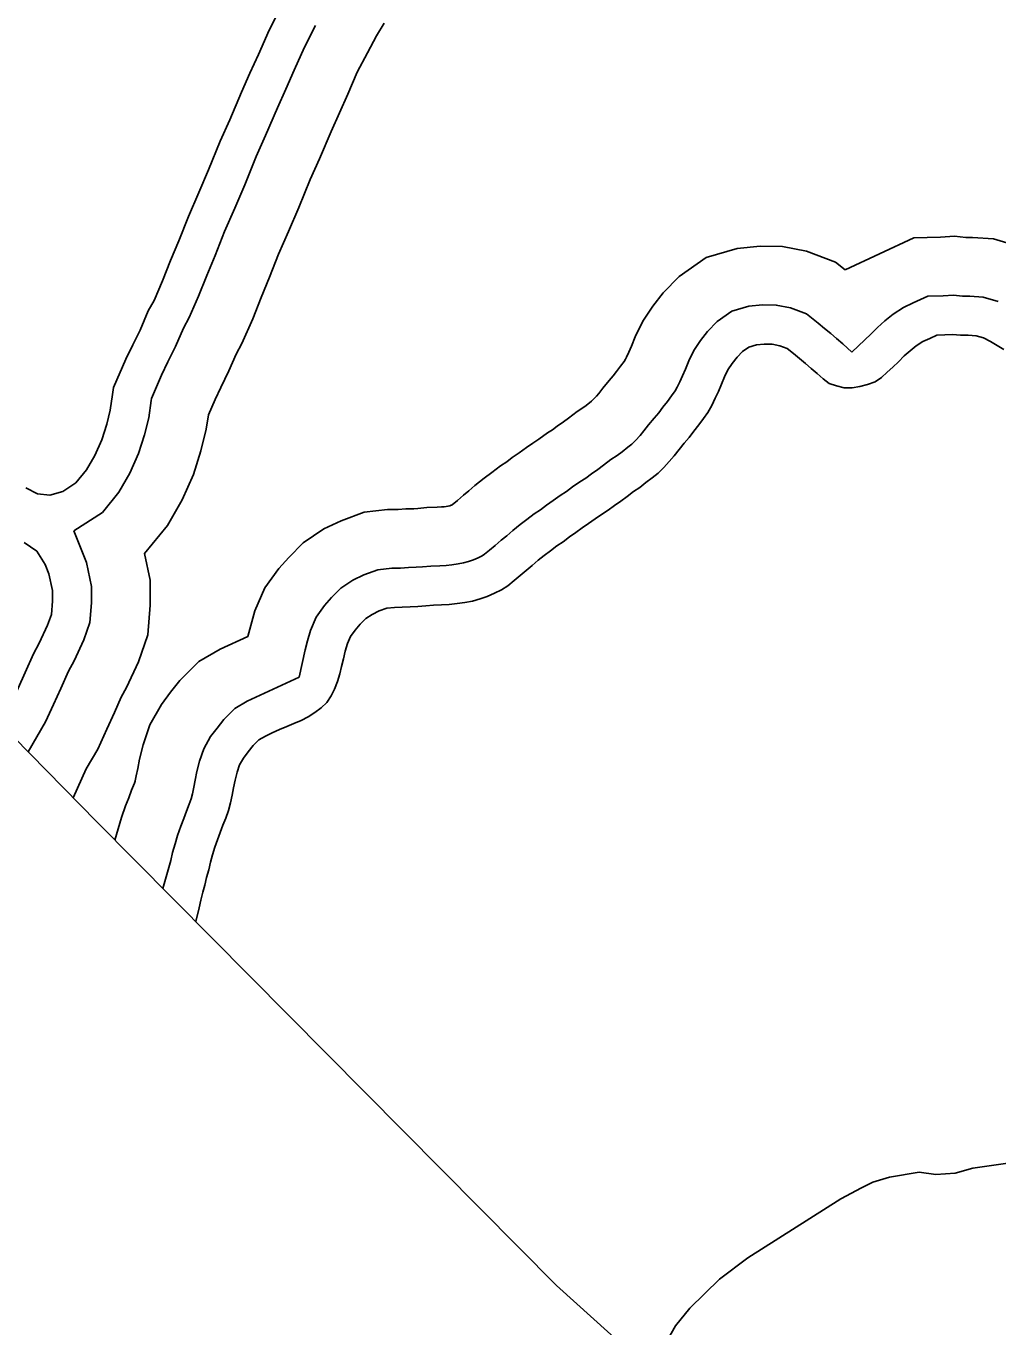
# Model space of a CAD drawing. Extents: x 2104537 to 2336408, y 34176 to 229611.
# Drawn here: x 2129867 to 2131497, y 45881 to 48062 of the extents above; entities that cross this region are included whole.
import ezdxf

# ---------------------------------------------------------------- set-up
doc = ezdxf.new("R2010")
doc.units = 0
for name, color, linetype in [('Exist Boundary Political StateLine', 7, 'Continuous'), ('Exist Hydrographic Buffer Line', 7, 'Continuous'), ('Exist Hydrographic River Shore', 7, 'Continuous'), ('Exist Road Non-System Type 51', 7, 'Continuous')]:
    doc.layers.add(name, color=color, linetype=linetype)

msp = doc.modelspace()

# ---------------------------------------------------------------- linework, layer by layer
at = {"layer": 'Exist Boundary Political StateLine'}
msp.add_lwpolyline([(2106087.9, 70880.3), (2113861.1, 63060.1), (2116510.3, 60412.5), (2119477.1, 57391), (2125357.5, 51389.4), (2126531.1, 50215.1), (2127676, 49053.2), (2128978.9, 47751.2), (2129985.5, 46727.7), (2130756.4, 45950.7), (2130876.2, 45842.5), (2134634.5, 42081.1), (2139280.4, 37214)], dxfattribs=at)
at = {"layer": 'Exist Hydrographic Buffer Line'}
for points in [[(2129946.8, 47216), (2129994.6, 47246.7), (2130022.4, 47280.6), (2130040.7, 47312.5), (2130055.3, 47345.2), (2130065.1, 47376.7), (2130072.4, 47405.5), (2130076.6, 47434.5), (2130077, 47437.4), (2130094, 47476.6), (2130104.5, 47498.9), (2130117.4, 47525), (2130130.5, 47555.5), (2130140.3, 47573.3), (2130156, 47609.5), (2130170, 47644.1), (2130183.9, 47677.7), (2130199.4, 47717.6), (2130216.9, 47756.7), (2130233.5, 47795.8), (2130252.9, 47843.5), (2130268.4, 47878.7), (2130288.4, 47924.9), (2130302.3, 47956.4), (2130316.4, 47988.1), (2130333.5, 48027), (2130352.1, 48063.1)], [(2130065.3, 47177.7), (2130103.7, 47224.5), (2130128.6, 47267.9), (2130147.6, 47310.4), (2130159.9, 47350.1), (2130169, 47386.3), (2130172.5, 47410.2), (2130183.6, 47436), (2130193.2, 47456.1), (2130206.8, 47483.8), (2130219, 47512.1), (2130228.8, 47529.8), (2130246.8, 47571.5), (2130261.1, 47606.9), (2130275.2, 47640.9), (2130290.3, 47679.6), (2130307.1, 47717.5), (2130324.3, 47758), (2130343.5, 47805.1), (2130358.7, 47839.4), (2130378.6, 47885.6), (2130392.2, 47916.5), (2130406.4, 47948.2), (2130422.3, 47984.6), (2130439.2, 48017.3), (2130454.3, 48045.6), (2130467.3, 48067.1)], [(2131534.3, 47692.2), (2131489.5, 47705.2), (2131454.4, 47707.6), (2131443.4, 47707.8), (2131424.2, 47709.7), (2131400.8, 47708.4), (2131356.2, 47707), (2131240.9, 47653.6)], [(2131240.9, 47653.6), (2131224.7, 47666.4), (2131175.9, 47684.6), (2131135.6, 47692.5), (2131098, 47693.2), (2131059.8, 47689.2), (2131007.8, 47673.8), (2130962.2, 47642.4), (2130935.4, 47614.8), (2130918, 47592.5), (2130901.3, 47567.3), (2130888.7, 47541.1), (2130882.1, 47525.3), (2130877.8, 47515.5), (2130873.9, 47506.7), (2130872.4, 47503.6), (2130869.8, 47499.9), (2130864, 47492), (2130857, 47482.9), (2130851.4, 47475.6), (2130844.9, 47468.1), (2130834.1, 47454.8), (2130827.3, 47446.1), (2130823.4, 47441.7), (2130817.5, 47435.4), (2130816.3, 47434.2), (2130815.4, 47433.4), (2130806.1, 47426.2), (2130800.7, 47422), (2130791.2, 47415.7), (2130776.5, 47404.7), (2130768.5, 47398.7), (2130757.8, 47391.4), (2130749.5, 47385.1), (2130741.3, 47379.9), (2130726.6, 47369.7), (2130717, 47362.7), (2130706.3, 47355.7), (2130694, 47346.7), (2130682.3, 47338.7), (2130673, 47331.7), (2130662.4, 47324.7), (2130647.8, 47313.7), (2130635, 47304.2), (2130619.4, 47291.6), (2130609.4, 47282.7), (2130600.6, 47275.6), (2130590.6, 47266.9), (2130581.5, 47259.6), (2130580.4, 47258.8), (2130579.9, 47258.6), (2130577.7, 47257.9), (2130574.6, 47257.4), (2130568.1, 47256.3), (2130563.3, 47255.8), (2130556.3, 47255.4), (2130539.1, 47254.9), (2130523.9, 47253.3), (2130516.9, 47252.9), (2130503.7, 47252.5), (2130490.6, 47251.8), (2130473.2, 47251.3), (2130433.6, 47247), (2130395.1, 47232.6), (2130366.4, 47219), (2130331.3, 47195.8), (2130307.4, 47171.1), (2130290.8, 47152.8), (2130267.2, 47120.2), (2130250.6, 47081.6), (2130238.5, 47038.9)], [(2131252.1, 47515.3), (2131236.8, 47529.2), (2131226.2, 47538), (2131216.5, 47546.4), (2131206.1, 47555.1), (2131195.3, 47564.2), (2131175.8, 47579.6), (2131149.1, 47589.5), (2131125.1, 47594.2), (2131102.2, 47594.7), (2131079, 47592.2), (2131050.7, 47583.9), (2131026.1, 47566.9), (2131009.8, 47550), (2130998, 47534.9), (2130987, 47518.4), (2130978.5, 47500.8), (2130972.7, 47487), (2130967.9, 47475.8), (2130963.3, 47465.5), (2130959.1, 47456.5), (2130955.3, 47450.3), (2130949.6, 47442.3), (2130942.7, 47432.8), (2130935, 47422.9), (2130927.9, 47413.6), (2130920.3, 47404.8), (2130910.9, 47393.3), (2130903.2, 47383.4), (2130896.6, 47375.8), (2130888.8, 47367.5), (2130882.7, 47361.2), (2130876.3, 47356.1), (2130866.4, 47348.4), (2130858.1, 47341.9), (2130847.9, 47335.2), (2130835.6, 47326), (2130826, 47318.8), (2130815.4, 47311.5), (2130805.6, 47304.2), (2130795.8, 47297.9), (2130783.5, 47289.4), (2130773.1, 47281.8), (2130762.4, 47274.8), (2130750.9, 47266.4), (2130739.9, 47258.8), (2130729.7, 47251.2), (2130719.1, 47244.2), (2130706.9, 47235), (2130695.4, 47226.4), (2130683.1, 47216.6), (2130673.1, 47207.6), (2130663.6, 47199.9), (2130653.6, 47191.3), (2130643.9, 47183.5), (2130635.6, 47176.5), (2130631.6, 47173.9), (2130625.1, 47170.7), (2130617, 47167.2), (2130608.9, 47164.5), (2130600.3, 47162), (2130591.3, 47160.4), (2130581, 47158.7), (2130571.2, 47157.7), (2130560.5, 47157.1), (2130545.8, 47156.7), (2130531.8, 47155.2), (2130521.1, 47154.6), (2130508, 47154.2), (2130494.8, 47153.4), (2130480, 47153), (2130456.5, 47150.4), (2130433.5, 47141.9), (2130414.9, 47133), (2130394.5, 47119.6), (2130379.3, 47103.9), (2130367.4, 47090.7), (2130353.3, 47071.3), (2130343.6, 47048.6), (2130338.6, 47031.1), (2130334.9, 47016.1), (2130324.9, 46970.4)], [(2131497.4, 47600.4), (2131472.2, 47607.8), (2131450.1, 47609.3), (2131437.8, 47609.5), (2131422.3, 47611), (2131405, 47610), (2131379.3, 47609.2), (2131354.9, 47597.9), (2131338.7, 47590.4), (2131321.5, 47579), (2131307.5, 47568.1), (2131294.8, 47556.7), (2131284.3, 47546.3), (2131252.1, 47515.3)], [(2129869.9, 46845.2), (2129899.5, 46895.6), (2129912.8, 46924.6), (2129925.1, 46951.2), (2129937.9, 46980.6), (2129947.4, 46997.8), (2129963.7, 47033), (2129973.8, 47062), (2129976.4, 47095), (2129976.5, 47122.6), (2129967.8, 47162.7), (2129946.8, 47216)], [(2129945.6, 46768.2), (2129967.3, 46816.7), (2129986.8, 46849.9), (2130002.2, 46883.4), (2130014.9, 46911), (2130026.3, 46937.1), (2130035.2, 46953.2), (2130055.1, 46996), (2130071, 47041.6), (2130074.9, 47091), (2130074.9, 47133), (2130065.3, 47177.7)], [(2130238.5, 47038.9), (2130192.4, 47017.5), (2130156.4, 46996.7), (2130124.7, 46965.1), (2130108.9, 46945.1), (2130093.7, 46924.8), (2130074.4, 46890.8), (2130063, 46856.9), (2130057.2, 46833.2), (2130054.1, 46817.4), (2130051.5, 46805.3), (2130049.9, 46796.9), (2130049.7, 46796.3), (2130048.5, 46792.9), (2130043.7, 46780.8), (2130039.2, 46768.4), (2130033.6, 46754.6), (2130027, 46734.9), (2130015.8, 46697.1)], [(2130324.9, 46970.4), (2130237.8, 46930.1), (2130216.8, 46918), (2130198.3, 46899.5), (2130187, 46885.1), (2130176.2, 46870.8), (2130164.6, 46850.4), (2130157.6, 46829.4), (2130153.3, 46812.1), (2130150.6, 46797.9), (2130148, 46785.8), (2130145.8, 46774.6), (2130143.6, 46766.5), (2130140.4, 46757.7), (2130135.6, 46745.7), (2130131.1, 46733.3), (2130126, 46720.5), (2130120.8, 46705.2), (2130116.6, 46690.9), (2130112.4, 46676.6), (2130109.5, 46663.3), (2130096.1, 46616.2)]]:
    msp.add_lwpolyline(points, dxfattribs=at)
at = {"layer": 'Exist Hydrographic River Shore'}
for points in [[(2129866.3, 47288.1), (2129886.1, 47277.9), (2129906.4, 47275.8), (2129928.2, 47282), (2129950.4, 47296.3), (2129968.2, 47318), (2129982.2, 47342.3), (2129993.8, 47368.3), (2130001.9, 47394.4), (2130007.9, 47418.3), (2130011.7, 47444.4), (2130013.6, 47455.9), (2130034.2, 47503.7), (2130045.5, 47527.5), (2130057.8, 47552.5), (2130071.5, 47584.4), (2130081.4, 47602.2), (2130095.4, 47634.8), (2130109.2, 47669), (2130123, 47702.2), (2130138.9, 47742.9), (2130156.7, 47782.9), (2130172.9, 47821), (2130192.5, 47869.2), (2130208.3, 47904.9), (2130228.2, 47951.2), (2130242.3, 47983), (2130256.3, 48014.6), (2130274.2, 48055.3), (2130294, 48093.6)], [(2131290.8, 47465.7), (2131278.3, 47461), (2131265.4, 47458), (2131252.2, 47455.6), (2131239.1, 47455.8), (2131226.4, 47458.7), (2131214, 47462.9), (2131203.6, 47470.6), (2131193.6, 47479.7), (2131183.6, 47488.1), (2131174, 47496.5), (2131163.9, 47504.9), (2131153.9, 47513.3), (2131143.3, 47521.7), (2131131.2, 47526.2), (2131118.1, 47528.7), (2131105, 47529), (2131091.9, 47527.6), (2131079.3, 47523.9), (2131068.7, 47516.6), (2131059.3, 47506.9), (2131051.2, 47496.5), (2131044.1, 47485.9), (2131038.3, 47473.8), (2131033.2, 47461.5), (2131028, 47449.4), (2131022.9, 47438), (2131017.1, 47425.7), (2131010.3, 47414.3), (2131002.9, 47404), (2130995.1, 47393.3), (2130987, 47382.9), (2130978.9, 47372.3), (2130970.6, 47362.6), (2130962.2, 47352.2), (2130953.7, 47341.6), (2130945.4, 47331.9), (2130936.3, 47322.2), (2130926.9, 47312.6), (2130916.9, 47304.6), (2130906.6, 47296.6), (2130896.3, 47288.6), (2130885.6, 47281.5), (2130875, 47273.5), (2130864.3, 47265.5), (2130853.7, 47258.2), (2130843, 47250.2), (2130832.1, 47243.2), (2130821.4, 47235.9), (2130810.4, 47227.9), (2130799.8, 47220.9), (2130788.8, 47212.9), (2130778.2, 47205.5), (2130767.5, 47197.5), (2130756.9, 47190.5), (2130746.2, 47182.5), (2130735.6, 47174.5), (2130725.6, 47166.5), (2130715.6, 47157.5), (2130705.6, 47149.5), (2130695.6, 47140.8), (2130685.6, 47132.8), (2130674.9, 47123.8), (2130664.3, 47116.8), (2130652.7, 47111.1), (2130640.4, 47105.8), (2130628.2, 47101.8), (2130615.3, 47098.1), (2130602.5, 47095.7), (2130589.7, 47093.7), (2130576.5, 47092.3), (2130563.4, 47091.5), (2130550.2, 47091.1), (2130537.1, 47089.8), (2130523.9, 47089), (2130510.8, 47088.6), (2130497.7, 47087.9), (2130484.5, 47087.5), (2130471.7, 47086.1), (2130459.1, 47081.4), (2130447.2, 47075.7), (2130436.6, 47068.7), (2130427.2, 47059.1), (2130418.5, 47049.4), (2130410.7, 47038.7), (2130405.6, 47026.7), (2130402.1, 47014.3), (2130398.9, 47001.2), (2130396, 46988.1), (2130392.8, 46976.1), (2130388.9, 46963), (2130384.1, 46950.6), (2130378.3, 46939.3), (2130371.2, 46927.9), (2130361.5, 46919.2), (2130350.9, 46911.2), (2130339.9, 46903.9)], [(2131507.1, 47519.6), (2131495.8, 47526.3), (2131484.4, 47533.1), (2131472.7, 47539.3), (2131460.6, 47542.8), (2131447.2, 47543.7), (2131434.1, 47543.9), (2131421, 47545.2), (2131407.9, 47544.5), (2131394.7, 47544.1), (2131382.5, 47538.4), (2131370.9, 47533), (2131359.9, 47525.7), (2131349.6, 47517.7), (2131339.9, 47509), (2131330.2, 47499.4), (2131320.8, 47490.4), (2131311.2, 47481.7), (2131301.5, 47472.7), (2131290.8, 47465.7)], [(2129822.2, 46893.7), (2129841.2, 46926), (2129853.2, 46952), (2129865.2, 46978), (2129878.9, 47009.6), (2129888.8, 47027.5), (2129902.8, 47057.7), (2129909.1, 47075.6), (2129910.8, 47097.6), (2129910.8, 47115.6), (2129904.8, 47143.6), (2129898.6, 47159.5), (2129884.6, 47181.8), (2129863.2, 47196.4)], [(2130339.9, 46903.9), (2130328.3, 46897.6), (2130316.1, 46892.9), (2130304.1, 46887.5), (2130291.6, 46882.8), (2130279.7, 46877.2), (2130268.1, 46871.8), (2130257.1, 46865.5), (2130247.4, 46855.8), (2130239, 46845.1), (2130231.3, 46834.8), (2130224.8, 46823.4), (2130220.6, 46811), (2130217.4, 46798), (2130214.9, 46784.9), (2130212.3, 46772.8), (2130209.8, 46759.7), (2130206.3, 46746.7), (2130201.8, 46734.3), (2130196.9, 46722.3), (2130192.4, 46709.9), (2130187.6, 46697.8), (2130183.4, 46685.4), (2130179.6, 46672.4), (2130176, 46660.3), (2130173.2, 46647.2), (2130169.6, 46634.8), (2130166.4, 46621.8), (2130163.2, 46609.7), (2130160, 46596.6), (2130157.2, 46583.6), (2130151.3, 46560.6)]]:
    msp.add_lwpolyline(points, dxfattribs=at)
at = {"layer": 'Exist Road Non-System Type 51'}
for points in [[(2131268.2, 46114.1), (2131287.2, 46124), (2131315.3, 46132.3), (2131365, 46140.6), (2131393.1, 46136.7), (2131425, 46138.7), (2131455, 46147), (2131537, 46159.2), (2131589.1, 46159.5), (2131605.2, 46143.5), (2131623, 46131.6), (2131636.5, 46114.1)], [(2130934.2, 45784.5), (2130936.4, 45823.5), (2130941.5, 45856.9), (2130956, 45883), (2130980.3, 45912.7), (2131030.1, 45961), (2131077.7, 45997.1), (2131233.2, 46095.9), (2131268.2, 46114.1)]]:
    msp.add_lwpolyline(points, dxfattribs=at)

doc.saveas('drawing.dxf')
